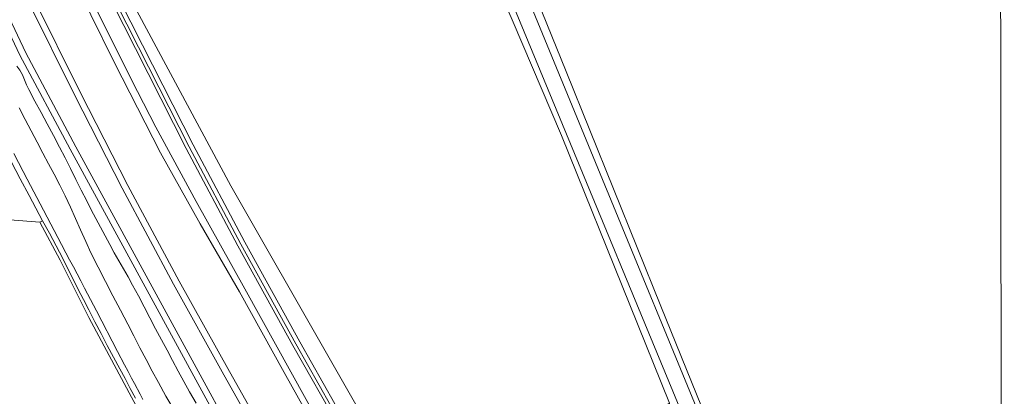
# Model space of a CAD drawing. Header units: metres. Extents: x 197700 to 204338, y 317132 to 325229.
# Tile 916 of 1056: x 203696 to 203849, y 319565 to 319624. Entities that reach past the tile are written whole.
import ezdxf

# ---------------------------------------------------------------- set-up
doc = ezdxf.new("R2010")
doc.units = ezdxf.units.M
for name, color, linetype, lineweight in [('B-WE-GR-BEPLANTING_CULTUUR_HEESTERS-GV', 90, 'Continuous', 18), ('B-WE-GR-BOUWLAND-GV', 80, 'Continuous', 13), ('B-WE-GR-GRAS-GV', 60, 'Continuous', 13), ('B-WE-OG-TERREIN_CULTUURSCHEIDING-GV', 7, 'Continuous', 18), ('B-WE-OG-WATER_GREPPEL-GV', 160, 'Continuous', 18), ('B-WE-VH-ONVERHARD-GV', 252, 'Continuous', 18), ('B-WE-VH-VERHARDING_ASFALT-GV', 252, 'Continuous', 18)]:
    doc.layers.add(name, color=color, linetype=linetype, lineweight=lineweight)

msp = doc.modelspace()

# ---------------------------------------------------------------- linework, layer by layer
at = {"layer": 'B-WE-GR-BEPLANTING_CULTUUR_HEESTERS-GV'}
msp.add_lwpolyline([(203714.302, 319564.932), (203713.48, 319566.434), (203712.659, 319567.938), (203711.846, 319569.445), (203710.874, 319571.266), (203709.908, 319573.09), (203708.947, 319574.916), (203707.992, 319576.746), (203707.043, 319578.579), (203706.233, 319580.167), (203705.432, 319581.761), (203704.633, 319583.355), (203703.83, 319584.947), (203703.017, 319586.534), (203701.991, 319588.492), (203700.951, 319590.444), (203699.904, 319592.391), (203699.456, 319592.169), (203702.598, 319586.262), (203707.079, 319577.423), (203710.956, 319570.062), (203716.354, 319560.071)], dxfattribs=at)
at = {"layer": 'B-WE-GR-BOUWLAND-GV'}
msp.add_lwpolyline([(203714.468, 319624.905), (203729.016, 319597.784), (203759.66, 319544.184), (203759.8, 319543.942), (203796.937, 319564.128), (203790.788, 319579.387), (203780.217, 319605.59), (203772.593, 319623.508), (203761.975, 319647.925)], dxfattribs=at)
msp.add_lwpolyline([(203848.747, 319647.943), (203844.646, 319645.899), (203839.498, 319644.917), (203831.685, 319643.972), (203822.823, 319643.287), (203814.526, 319642.859), (203794.871, 319642.503), (203781.709, 319642.167), (203774.483, 319641.857), (203771.129, 319641.607), (203770.434, 319641.506), (203780.933, 319615.506), (203795.589, 319579.184), (203807.419, 319550.015), (203812.63, 319537.709), (203819.248, 319523.684), (203823.135, 319515.449), (203825.29, 319510.369), (203827.227, 319506.573), (203828.425, 319504.224), (203848.327, 319525.46), (203848.204, 319601.69), (203848.134, 319645.685)], close=True, dxfattribs=at)
at = {"layer": 'B-WE-GR-GRAS-GV'}
for points in [[(203679.674, 319655.736), (203697.289, 319618.393), (203705.053, 319603.834), (203733.629, 319551.41), (203742.306, 319536.525), (203770.229, 319491.217), (203777.732, 319479.531), (203803.764, 319439.773), (203811.332, 319427.891), (203813.093, 319424.953), (203812.284, 319424.451), (203810.427, 319427.546), (203802.859, 319439.428), (203776.828, 319479.187), (203769.325, 319490.873), (203741.402, 319536.181), (203732.724, 319551.066), (203704.148, 319603.49), (203696.385, 319618.049), (203678.769, 319655.392)], [(203815.703, 319426.179), (203816.534, 319426.788), (203809.302, 319437.945), (203801.754, 319449.473), (203794.294, 319460.791), (203784.761, 319475.7), (203777.424, 319487.082), (203769.465, 319499.456), (203762.387, 319510.696), (203752.94, 319525.472), (203744.652, 319539.312), (203736.26, 319553.789), (203727.934, 319568.549), (203720.186, 319582.559), (203712.21, 319597.407), (203704.878, 319611.765), (203697.596, 319626.432)], [(203695.907, 319616.309), (203696.403, 319615.685), (203696.789, 319614.978), (203697.113, 319614.222), (203697.422, 319613.454), (203697.764, 319612.712), (203698.71, 319610.925), (203699.67, 319609.146), (203700.635, 319607.369), (203701.593, 319605.589), (203702.536, 319603.8), (203703.388, 319602.134), (203704.226, 319600.461), (203705.059, 319598.785), (203705.896, 319597.111), (203706.745, 319595.444), (203707.446, 319594.089), (203708.15, 319592.735), (203708.86, 319591.385), (203709.576, 319590.037), (203710.301, 319588.695), (203710.997, 319587.437), (203711.704, 319586.186), (203712.416, 319584.936), (203713.124, 319583.686), (203713.822, 319582.429), (203714.732, 319580.745), (203715.627, 319579.053), (203717.402, 319575.662), (203718.297, 319573.97), (203719.159, 319572.35), (203720.019, 319570.729), (203720.884, 319569.11), (203721.757, 319567.496), (203722.645, 319565.89), (203723.646, 319564.138)], [(203720.199, 319563.137), (203718.998, 319565.225), (203717.825, 319567.327), (203716.859, 319569.119), (203715.912, 319570.921), (203714.976, 319572.73), (203714.044, 319574.54), (203713.109, 319576.349), (203711.949, 319578.559), (203710.781, 319580.765), (203709.62, 319582.975), (203708.482, 319585.195), (203707.381, 319587.434), (203706.57, 319589.187), (203705.791, 319590.956), (203705.02, 319592.729), (203704.235, 319594.495), (203703.414, 319596.243), (203702.574, 319597.915), (203701.706, 319599.573), (203700.821, 319601.224), (203699.934, 319602.873), (203699.059, 319604.528), (203697.197, 319608.086), (203696.269, 319609.867)], [(203695.427, 319602.813), (203696.881, 319600.037), (203697.512, 319598.834), (203700.04, 319594.022), (203702.82, 319588.727), (203703.516, 319587.404), (203704.089, 319586.317), (203704.664, 319585.231), (203705.812, 319583.058), (203706.384, 319581.971), (203707.306, 319580.211), (203708.224, 319578.45), (203711.512, 319572.127), (203712.586, 319570.057), (203713.126, 319569.024), (203713.67, 319567.992), (203714.109, 319567.169), (203714.992, 319565.527), (203715.435, 319564.707)]]:
    msp.add_lwpolyline(points, dxfattribs=at)
at = {"layer": 'B-WE-OG-TERREIN_CULTUURSCHEIDING-GV'}
for points in [[(203761.975, 319647.925), (203772.593, 319623.508), (203780.217, 319605.59), (203790.788, 319579.387), (203796.937, 319564.128), (203796.947, 319564.104), (203800.759, 319554.644), (203809.873, 319532.759), (203824.004, 319499.947), (203828.633, 319488.963), (203828.811, 319488.543), (203830.611, 319488.048), (203822.549, 319505.76), (203819.557, 319512.465), (203758.221, 319660.871)], [(203769.065, 319641.306), (203819.982, 319517.562)], [(203807.419, 319550.015), (203795.589, 319579.184), (203780.933, 319615.506), (203770.434, 319641.506)], [(203703.155, 319635.295), (203714.568, 319612.409), (203717.417, 319606.883), (203723.652, 319595.36), (203731.225, 319581.856), (203743.09, 319560.409)], [(203803.487, 319474.368), (203804.603, 319475.055), (203804.123, 319475.757), (203802.307, 319475.513), (203802.081, 319474.272), (203799.122, 319474.378), (203796.691, 319475.223), (203795.053, 319476.439), (203793.151, 319478.765), (203785.923, 319490.033), (203777.515, 319503.21), (203770.118, 319514.68), (203756.573, 319537.225), (203743.09, 319560.409), (203731.225, 319581.856), (203723.652, 319595.36), (203717.417, 319606.883), (203714.568, 319612.409), (203703.155, 319635.295)], [(203797.041, 319478.028), (203793.224, 319484.212), (203787.356, 319493.174), (203781.104, 319502.781), (203775.06, 319512.833), (203766.737, 319526.173), (203760.977, 319535.811), (203753.578, 319548.078), (203746.327, 319560.507), (203739.093, 319573.306), (203730.579, 319588.747), (203722.574, 319603.817), (203714.723, 319619.274), (203707.529, 319633.56)], [(203708.157, 319633.869), (203715.348, 319619.59), (203723.195, 319604.139), (203731.194, 319589.08), (203739.704, 319573.647), (203746.934, 319560.856), (203754.18, 319548.435), (203761.577, 319536.172), (203767.337, 319526.534), (203776.265, 319513.332), (203782.064, 319503.29), (203788.167, 319493.704), (203794.04, 319484.735), (203797.67, 319478.354)], [(203745.893, 319560.258), (203738.656, 319573.062), (203730.139, 319588.509), (203722.13, 319603.586), (203714.277, 319619.048), (203707.08, 319633.339)], [(203707.08, 319633.339), (203714.277, 319619.048), (203722.13, 319603.586), (203730.139, 319588.509), (203738.656, 319573.062), (203745.893, 319560.258)], [(203703.725, 319631.745), (203711.022, 319616.853), (203718.171, 319602.88), (203724.306, 319591.884), (203730.358, 319581.358), (203737.275, 319568.872), (203744.664, 319555.677), (203752.02, 319542.963), (203759.404, 319530.47), (203766.954, 319518.085), (203774.576, 319505.886), (203782.432, 319493.624), (203791.805, 319478.937), (203793.283, 319476.685), (203793.6, 319476.746)], [(203697.596, 319626.432), (203704.878, 319611.765), (203712.21, 319597.407), (203720.186, 319582.559), (203727.934, 319568.549), (203736.26, 319553.789), (203744.652, 319539.312), (203752.94, 319525.472), (203762.387, 319510.696), (203769.465, 319499.456), (203777.424, 319487.082), (203784.761, 319475.7), (203794.294, 319460.791), (203801.754, 319449.473)], [(203802.693, 319449.865), (203795.161, 319461.292), (203785.734, 319476.036), (203778.423, 319487.377), (203770.303, 319500), (203763.178, 319511.316), (203753.783, 319526.01), (203745.511, 319539.824), (203737.117, 319554.304), (203728.812, 319569.028), (203721.064, 319583.037), (203713.107, 319597.85), (203705.77, 319612.218), (203698.486, 319626.889)], [(203759.66, 319544.184), (203729.016, 319597.784), (203714.468, 319624.905)], [(203723.646, 319564.138), (203722.645, 319565.89), (203721.757, 319567.496), (203720.884, 319569.11), (203720.019, 319570.729), (203719.159, 319572.35), (203718.297, 319573.97), (203717.402, 319575.662), (203715.627, 319579.053), (203714.732, 319580.745), (203713.822, 319582.429), (203713.124, 319583.686), (203712.416, 319584.936), (203711.704, 319586.186), (203710.997, 319587.437), (203710.301, 319588.695), (203709.576, 319590.037), (203708.86, 319591.385), (203708.15, 319592.735), (203707.446, 319594.089), (203706.745, 319595.444), (203705.896, 319597.111), (203705.059, 319598.785), (203704.226, 319600.461), (203703.388, 319602.134), (203702.536, 319603.8), (203701.593, 319605.589), (203700.635, 319607.369), (203699.67, 319609.146), (203698.71, 319610.925), (203697.764, 319612.712), (203697.422, 319613.454), (203697.113, 319614.222), (203696.789, 319614.978), (203696.403, 319615.685), (203695.907, 319616.309)], [(203696.269, 319609.867), (203697.197, 319608.086), (203699.059, 319604.528), (203699.934, 319602.873), (203700.821, 319601.224), (203701.706, 319599.573), (203702.574, 319597.915), (203703.414, 319596.243), (203704.235, 319594.495), (203705.02, 319592.729), (203705.791, 319590.956), (203706.57, 319589.187), (203707.381, 319587.434), (203708.482, 319585.195), (203709.62, 319582.975), (203710.781, 319580.765), (203711.949, 319578.559), (203713.109, 319576.349), (203714.044, 319574.54), (203714.976, 319572.73), (203715.912, 319570.921), (203716.859, 319569.119), (203717.825, 319567.327), (203718.998, 319565.225), (203720.199, 319563.137)], [(203694.818, 319592.544), (203699.456, 319592.169), (203699.904, 319592.391), (203698.856, 319594.338), (203697.814, 319596.288), (203696.444, 319598.867), (203695.077, 319601.447)], [(203716.354, 319560.071), (203710.956, 319570.062), (203707.079, 319577.423), (203702.598, 319586.262), (203699.456, 319592.169), (203694.818, 319592.544)]]:
    msp.add_lwpolyline(points, dxfattribs=at)
at = {"layer": 'B-WE-OG-WATER_GREPPEL-GV'}
for points in [[(203678.769, 319655.392), (203696.385, 319618.049), (203704.148, 319603.49), (203732.724, 319551.066), (203741.402, 319536.181), (203769.325, 319490.873), (203776.828, 319479.187), (203802.859, 319439.428), (203810.427, 319427.546), (203812.284, 319424.451), (203813.093, 319424.953), (203811.332, 319427.891), (203803.764, 319439.773), (203777.732, 319479.531), (203770.229, 319491.217), (203742.306, 319536.525), (203733.629, 319551.41), (203705.053, 319603.834), (203697.289, 319618.393), (203679.674, 319655.736)], [(203707.529, 319633.56), (203714.723, 319619.274), (203722.574, 319603.817), (203730.579, 319588.747), (203739.093, 319573.306), (203746.327, 319560.507), (203753.578, 319548.078), (203760.977, 319535.811), (203766.737, 319526.173), (203775.06, 319512.833), (203781.104, 319502.781), (203787.356, 319493.174), (203793.224, 319484.212), (203797.041, 319478.028)], [(203797.67, 319478.354), (203794.04, 319484.735), (203788.167, 319493.704), (203782.064, 319503.29), (203776.265, 319513.332), (203767.337, 319526.534), (203761.577, 319536.172), (203754.18, 319548.435), (203746.934, 319560.856), (203739.704, 319573.647), (203731.194, 319589.08), (203723.195, 319604.139), (203715.348, 319619.59), (203708.157, 319633.869)]]:
    msp.add_lwpolyline(points, dxfattribs=at)
at = {"layer": 'B-WE-VH-ONVERHARD-GV'}
for points in [[(203695.077, 319601.447), (203696.444, 319598.867), (203697.814, 319596.288), (203698.856, 319594.338), (203699.904, 319592.391), (203700.951, 319590.444), (203701.991, 319588.492), (203703.017, 319586.534), (203703.83, 319584.947), (203704.633, 319583.355), (203705.432, 319581.761), (203706.233, 319580.167), (203707.043, 319578.579), (203707.992, 319576.746), (203708.947, 319574.916), (203709.908, 319573.09), (203710.874, 319571.266), (203711.846, 319569.445), (203712.659, 319567.938), (203713.48, 319566.434), (203714.302, 319564.932)], [(203715.435, 319564.707), (203714.992, 319565.527), (203714.109, 319567.169), (203713.67, 319567.992), (203713.126, 319569.024), (203712.586, 319570.057), (203711.512, 319572.127), (203708.224, 319578.45), (203707.306, 319580.211), (203706.384, 319581.971), (203705.812, 319583.058), (203704.664, 319585.231), (203704.089, 319586.317), (203703.516, 319587.404), (203702.82, 319588.727), (203700.04, 319594.022), (203697.512, 319598.834), (203696.881, 319600.037), (203695.427, 319602.813)]]:
    msp.add_lwpolyline(points, dxfattribs=at)
at = {"layer": 'B-WE-VH-VERHARDING_ASFALT-GV'}
for points in [[(203758.221, 319660.871), (203819.557, 319512.465), (203822.549, 319505.76), (203830.611, 319488.048), (203833.985, 319487.121), (203827.704, 319501.308), (203822.208, 319512.45), (203819.982, 319517.562), (203769.065, 319641.306)], [(203793.6, 319476.746), (203793.283, 319476.685), (203791.805, 319478.937), (203782.432, 319493.624), (203774.576, 319505.886), (203766.954, 319518.085), (203759.404, 319530.47), (203752.02, 319542.963), (203744.664, 319555.677), (203737.275, 319568.872), (203730.358, 319581.358), (203724.306, 319591.884), (203718.171, 319602.88), (203711.022, 319616.853), (203703.725, 319631.745)], [(203698.486, 319626.889), (203705.77, 319612.218), (203713.107, 319597.85), (203721.064, 319583.037), (203728.812, 319569.028), (203737.117, 319554.304), (203745.511, 319539.824), (203753.783, 319526.01), (203763.178, 319511.316), (203770.303, 319500), (203778.423, 319487.377), (203785.734, 319476.036), (203795.161, 319461.292), (203802.693, 319449.865), (203810.08, 319438.583), (203817.342, 319427.38), (203819.595, 319423.37)]]:
    msp.add_lwpolyline(points, dxfattribs=at)

doc.saveas('drawing.dxf')
